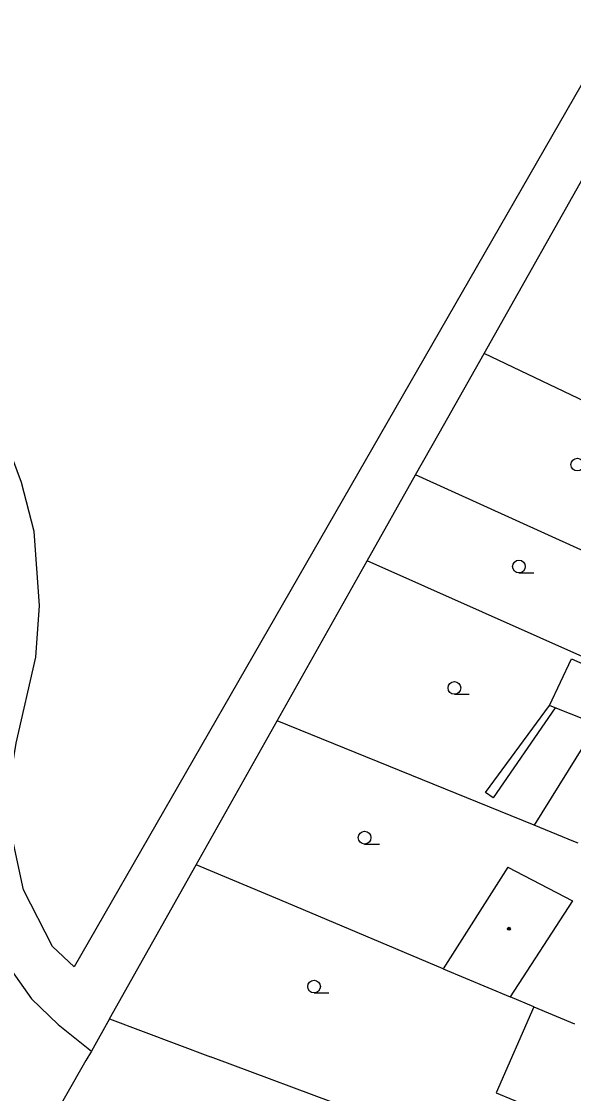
# Model space of a CAD drawing. Extents: x -598233 to -596890, y -1157848 to -1156431.
# Drawn here: x -597403.3 to -597370.7, y -1157305.5 to -1157242.2 of the extents above; entities that cross this region are included whole.
import ezdxf

# ---------------------------------------------------------------- set-up
doc = ezdxf.new("R2010")
doc.units = 0
for name, color, linetype in [('Level 11', 7, 'Continuous'), ('Level 36', 7, 'Continuous'), ('Level 39', 7, 'Continuous'), ('Level 5', 7, 'Continuous')]:
    doc.layers.add(name, color=color, linetype=linetype)

msp = doc.modelspace()

# ---------------------------------------------------------------- linework, layer by layer
at = {"layer": 'Level 11'}
for points in [[(-597362.94, -1157237.26), (-597365.85, -1157238.21), (-597400.18, -1157297.99), (-597401.46, -1157296.78), (-597403.17, -1157293.45), (-597404.09, -1157289.14), (-597403.99, -1157287.08), (-597403.6, -1157284.79), (-597402.44, -1157279.71), (-597402.24, -1157276.6599), (-597402.55, -1157272.28), (-597403.3, -1157269.39), (-597404.38, -1157266.4699), (-597406.18, -1157263.46), (-597408.4, -1157258.85), (-597409.43, -1157256.07), (-597410.15, -1157252.9099), (-597410.58, -1157244.37)], [(-597412.92, -1157247.84), (-597412.54, -1157254.07), (-597411.95, -1157256.9), (-597409.9, -1157261.6), (-597406.23, -1157268.11), (-597405.23, -1157271.5), (-597404.84, -1157275.78), (-597405.02, -1157279.05), (-597406.61, -1157286.49), (-597406.77, -1157288.85), (-597406.52, -1157292.55), (-597405.45, -1157295.38), (-597404.11, -1157297.86), (-597402.71, -1157299.88), (-597401.12, -1157301.39), (-597399.17, -1157302.96)], [(-597376, -1157261.78), (-597369.37, -1157250.01)], [(-597380.04, -1157268.94), (-597378.6599, -1157266.48), (-597376, -1157261.78)], [(-597360.34, -1157269.17), (-597363.17, -1157267.89), (-597376, -1157261.78)], [(-597382.9, -1157274.02), (-597380.04, -1157268.94)], [(-597364.58, -1157275.96), (-597380.04, -1157268.94)], [(-597388.21, -1157283.4699), (-597382.9, -1157274.02)], [(-597369.3, -1157280.07), (-597382.9, -1157274.02)], [(-597372.14, -1157282.56), (-597370.84, -1157279.8), (-597368.98, -1157280.63), (-597370.11, -1157283.36), (-597371.8, -1157282.7)], [(-597367.59, -1157280.83), (-597373.04, -1157289.63)], [(-597371.8, -1157282.7), (-597375.4699, -1157288.01), (-597375.9099, -1157287.7), (-597372.14, -1157282.56)], [(-597371.8, -1157282.7), (-597372.14, -1157282.56)], [(-597392.98, -1157291.96), (-597388.21, -1157283.4699)], [(-597373.04, -1157289.63), (-597388.21, -1157283.4699)], [(-597370.46, -1157290.68), (-597370.71, -1157290.58), (-597373.04, -1157289.63)], [(-597398.1, -1157301.06), (-597392.98, -1157291.96)], [(-597388.06, -1157294.03), (-597392.98, -1157291.96)], [(-597378.4099, -1157298.1), (-597388.06, -1157294.03)], [(-597373.07, -1157300.34), (-597374.46, -1157299.76)], [(-597398.1, -1157301.06), (-597399.17, -1157302.96)], [(-597398.1, -1157301.06), (-597392.15, -1157303.3)], [(-597399.17, -1157302.96), (-597399.49, -1157303.52)], [(-597383.71, -1157306.46), (-597392.15, -1157303.3)], [(-597399.49, -1157303.52), (-597403.01, -1157309.7)]]:
    msp.add_lwpolyline(points, dxfattribs=at)
at = {"layer": 'Level 36'}
for p, q in [((-597373.95, -1157274.725), (-597373.075, -1157274.725)), ((-597377.75, -1157281.895), (-597376.875, -1157281.895)), ((-597383.05, -1157290.735), (-597382.175, -1157290.735)), ((-597386.03, -1157299.525), (-597385.155, -1157299.525))]:
    msp.add_line(p, q, dxfattribs=at)
for centre in [(-597370.5001, -1157268.3299), (-597373.9501, -1157274.3499), (-597377.7501, -1157281.5199), (-597383.0501, -1157290.3599), (-597386.0301, -1157299.1499)]:
    msp.add_circle(centre, 0.375, dxfattribs=at)
at = {"layer": 'Level 39'}
for radius in [0.09, 0.0398]:
    msp.add_circle((-597374.54, -1157295.74), radius, dxfattribs=at)
at = {"layer": 'Level 5'}
for points in [[(-597374.6, -1157292.1), (-597378.4099, -1157298.1)], [(-597374.6, -1157292.1), (-597370.79, -1157294.09)], [(-597370.79, -1157294.09), (-597374.46, -1157299.76)], [(-597378.4099, -1157298.1), (-597374.46, -1157299.76)], [(-597373.07, -1157300.34), (-597375.28, -1157305.43)], [(-597373.07, -1157300.34), (-597370.6599, -1157301.36)], [(-597375.28, -1157305.43), (-597373.2, -1157306.29)]]:
    msp.add_lwpolyline(points, dxfattribs=at)

doc.saveas('drawing.dxf')
